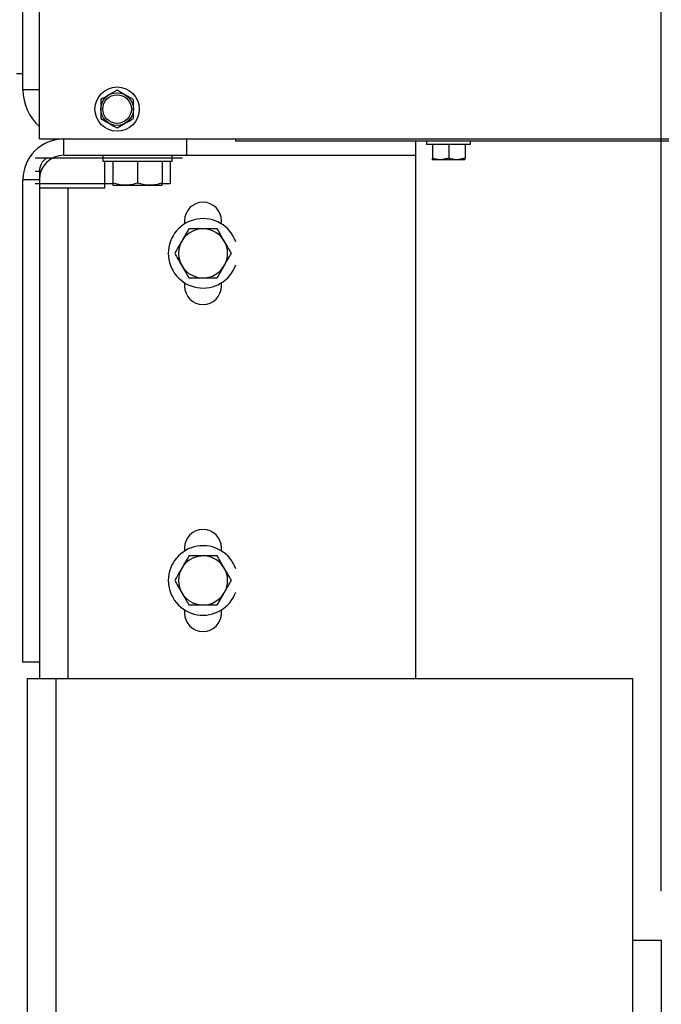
# Model space of a CAD drawing. Header units: inches. Extents: x 218.9 to 312.4, y 214.8 to 247.8.
# Tile 296 of 319: x 275.5 to 276.1, y 243.2 to 244.1. Entities that reach past the tile are written whole.
import ezdxf

# ---------------------------------------------------------------- set-up
doc = ezdxf.new("R2010")
doc.units = ezdxf.units.IN
doc.header["$LTSCALE"] = 0.25
doc.header["$MEASUREMENT"] = 0
doc.layers.add('ANNOTATIONS', color=1, linetype='Continuous')
doc.layers.add('MOTOR LH', color=7, linetype='Continuous')
doc.styles.add('ARIAL', font='arial.ttf', dxfattribs={"height": 0.09375})
doc.dimstyles.new('STANDARD$0', dxfattribs={"dimtxt": 0.09375, "dimasz": 0.09375, "dimexe": 0.03125, "dimexo": 0.046875, "dimgap": 0.09, "dimtad": 0, "dimtih": 1, "dimtoh": 1, "dimdec": 4, "dimzin": 0, "dimdsep": 46, "dimtxsty": 'ARIAL', "dimcen": 0.09, "dimadec": 0, "dimazin": 0, "dimtfac": 1, "dimtdec": 4, "dimtofl": 0, "dimtmove": 0, "dimatfit": 1, "dimfxl": 1, "dimtolj": 1, "dimtzin": 0, "dimarcsym": 0})

# ---------------------------------------------------------------- blocks, each defined once
blk = doc.blocks.new('*D90')
at = {"layer": 'ANNOTATIONS', "color": 0, "lineweight": -2, "transparency": 16777216}
for p, q in [((274.63933, 245.24633), (274.63933, 245.53285)), ((276.09173, 243.26104), (276.09173, 245.53285)), ((274.73308, 245.5016), (275.18444, 245.5016)), ((275.99798, 245.5016), (275.54663, 245.5016))]:
    blk.add_line(p, q, dxfattribs=at)
at = {"layer": 'ANNOTATIONS', "color": 0, "transparency": 16777216}
for points in [[(274.73308, 245.51723), (274.73308, 245.48598), (274.63933, 245.5016)], [(275.99798, 245.51723), (275.99798, 245.48598), (276.09173, 245.5016)]]:
    blk.add_solid(points, dxfattribs=at)
at = {"layer": 'defpoints', "color": 0, "transparency": 16777216}
for p in [(274.63933, 245.5016), (274.63933, 245.19945), (276.09173, 243.21417)]:
    blk.add_point(p, dxfattribs=at)
at = {"layer": 'ANNOTATIONS', "color": 0, "transparency": 16777216, "insert": (275.36553, 245.5016), "char_height": 0.09375, "attachment_point": 5, "style": 'ARIAL'}
blk.add_mtext('\\A1;25"', dxfattribs=at)
blk = doc.blocks.new('*D92')
at = {"layer": 'ANNOTATIONS', "color": 0, "lineweight": -2, "transparency": 16777216}
for p, q in [((274.74798, 244.56957), (274.74798, 245.2307)), ((276.09173, 243.26104), (276.09173, 245.2307)), ((274.84173, 245.19945), (275.12954, 245.19945)), ((275.99798, 245.19945), (275.71018, 245.19945))]:
    blk.add_line(p, q, dxfattribs=at)
at = {"layer": 'ANNOTATIONS', "color": 0, "transparency": 16777216}
for points in [[(274.84173, 245.21508), (274.84173, 245.18383), (274.74798, 245.19945)], [(275.99798, 245.21508), (275.99798, 245.18383), (276.09173, 245.19945)]]:
    blk.add_solid(points, dxfattribs=at)
at = {"layer": 'defpoints', "color": 0, "transparency": 16777216}
for p in [(274.74798, 245.19945), (274.74798, 244.5227), (276.09173, 243.21417)]:
    blk.add_point(p, dxfattribs=at)
at = {"layer": 'ANNOTATIONS', "color": 0, "transparency": 16777216, "insert": (275.41986, 245.19945), "char_height": 0.09375, "attachment_point": 5, "style": 'ARIAL'}
blk.add_mtext('\\A1;21 1/2"', dxfattribs=at)

msp = doc.modelspace()

# ---------------------------------------------------------------- linework, layer by layer
at = {"layer": 'MOTOR LH'}
for p, q in [((275.49798, 243.97979), (275.49798, 244.98185)), ((275.48236, 244.02667), (275.48236, 244.93292)), ((275.47611, 244.04229), (275.48236, 244.04229)), ((275.49798, 244.02667), (275.48236, 244.02667)), ((275.5722, 244.02633), (275.56439, 244.02182)), ((275.58783, 244.01731), (275.58001, 244.02182)), ((275.55658, 243.99927), (275.56439, 243.99476)), ((275.5722, 243.99025), (275.58001, 243.99476)), ((275.49798, 243.97979), (275.68548, 243.97979)), ((275.52142, 243.96417), (275.52142, 243.97979)), ((275.63861, 243.97979), (275.63861, 243.96417)), ((275.68548, 243.97979), (281.49798, 243.97973)), ((275.68548, 243.97774), (275.68548, 243.97979)), ((281.49798, 243.97768), (275.68548, 243.97774)), ((275.85736, 243.46417), (275.85736, 243.97774)), ((275.86748, 243.97774), (275.86748, 243.9743)), ((275.90973, 243.9743), (275.86748, 243.9743)), ((275.8732, 243.9743), (275.8732, 243.96132)), ((275.88904, 243.9743), (275.88904, 243.96132)), ((275.90444, 243.9743), (275.90444, 243.96132)), ((275.90973, 243.9743), (275.90973, 243.97774)), ((275.6347, 243.96141), (275.49408, 243.96141)), ((275.52142, 243.96417), (275.85736, 243.96417)), ((275.55855, 243.96417), (275.55855, 243.95823)), ((275.62492, 243.95823), (275.55855, 243.95823)), ((275.56048, 243.93292), (275.56048, 243.95823)), ((275.56829, 243.95823), (275.56829, 243.93757)), ((275.59173, 243.95823), (275.59173, 243.93757)), ((275.61517, 243.95823), (275.61517, 243.93757)), ((275.62298, 243.95823), (275.62298, 243.93703)), ((275.62492, 243.95823), (275.62492, 243.96417)), ((275.87298, 243.95993), (275.87298, 243.95993)), ((275.90423, 243.95993), (275.87299, 243.95993)), ((275.88904, 243.96132), (275.88112, 243.95993)), ((275.90444, 243.96132), (275.89674, 243.95993)), ((275.90423, 243.95993), (275.90424, 243.95993)), ((275.49798, 243.94855), (275.49408, 243.94855)), ((275.49798, 243.94855), (275.49798, 243.46417)), ((275.48236, 243.47979), (275.48236, 243.94073)), ((275.49798, 243.94073), (275.48236, 243.94073)), ((275.49408, 243.93703), (275.56829, 243.93703)), ((275.61517, 243.93703), (275.62298, 243.93703)), ((275.49798, 243.93292), (275.56048, 243.93292)), ((275.52533, 243.93292), (275.52533, 243.46417)), ((275.56829, 243.93548), (275.61517, 243.93548)), ((275.63665, 243.90167), (275.63665, 243.89859)), ((275.67181, 243.89863), (275.67181, 243.90167)), ((275.63665, 243.84232), (275.63665, 243.83917)), ((275.67181, 243.83917), (275.67181, 243.84229)), ((275.63665, 243.58917), (275.63665, 243.58609)), ((275.67181, 243.58613), (275.67181, 243.58917)), ((275.63665, 243.52982), (275.63665, 243.52667)), ((275.67181, 243.52667), (275.67181, 243.52979)), ((275.49798, 243.47979), (275.48236, 243.47979)), ((275.48626, 243.46417), (275.48626, 240.10354)), ((275.48626, 243.46417), (276.06439, 243.46417)), ((275.51361, 243.46417), (275.51361, 240.10354)), ((276.06439, 243.46417), (276.06439, 240.10348)), ((276.06439, 243.21417), (276.09173, 243.21417)), ((276.09173, 243.21417), (276.09173, 240.10348))]:
    msp.add_line(p, q, dxfattribs=at)
for radius in [0.02112, 0.01563, 0.01367]:
    msp.add_circle((275.5722, 244.00829), radius, dxfattribs=at)
for centre, radius, start, end in [((275.52923, 244.02667), 0.04688, 180, 228.18969), ((275.52142, 243.94073), 0.03906, 90, 180), ((275.52142, 243.94073), 0.02344, 90, 180), ((275.51361, 243.94854), 0.01563, 124.54046, 180), ((275.65423, 243.90167), 0.01758, 0, 180), ((275.65426, 243.87046), 0.03319, 19.52337, 340.47663), ((275.65426, 243.87046), 0.02344, 30, 330.00003), ((275.65426, 243.87046), 0.02344, 330, 30), ((275.65423, 243.83917), 0.01758, 180, 0), ((275.65423, 243.58917), 0.01758, 0, 180), ((275.65426, 243.55796), 0.03319, 19.52337, 340.47663), ((275.65426, 243.55796), 0.02344, 30, 330.00003), ((275.65426, 243.55796), 0.02344, 330, 30), ((275.65423, 243.52667), 0.01758, 180, 0)]:
    msp.add_arc(centre, radius, start, end, dxfattribs=at)
for points, knots in [([(275.56439, 244.02182), (275.5642, 244.02171), (275.56157, 244.02019), (275.55898, 244.0187), (275.55658, 244.01731)], [0, 0, 0, 0, 0.070217, 1, 1, 1, 1]), ([(275.58001, 244.02182), (275.57983, 244.02193), (275.57719, 244.02346), (275.57461, 244.02495), (275.5722, 244.02633)], [0, 0, 0, 0, 0.070217, 1, 1, 1, 1]), ([(275.55658, 244.01731), (275.55658, 244.01655), (275.55658, 244.01361), (275.55658, 244.01056), (275.55658, 244.00829)], [0, 0, 0, 0, 0.257703, 1, 1, 1, 1]), ([(275.58783, 244.00829), (275.58783, 244.01056), (275.58783, 244.01361), (275.58783, 244.01655), (275.58783, 244.01731)], [0, 0, 0, 0, 0.742297, 1, 1, 1, 1]), ([(275.55658, 244.00829), (275.55658, 244.00747), (275.55658, 244.00442), (275.55658, 244.00144), (275.55658, 243.99927)], [0, 0, 0, 0, 0.268793, 1, 1, 1, 1]), ([(275.58783, 243.99927), (275.58783, 244.00144), (275.58783, 244.00442), (275.58783, 244.00747), (275.58783, 244.00829)], [0, 0, 0, 0, 0.731207, 1, 1, 1, 1]), ([(275.56439, 243.99476), (275.56457, 243.99465), (275.56721, 243.99313), (275.5698, 243.99164), (275.5722, 243.99025)], [0, 0, 0, 0, 0.070081, 1, 1, 1, 1]), ([(275.58001, 243.99476), (275.5802, 243.99486), (275.58283, 243.99639), (275.58542, 243.99788), (275.58783, 243.99927)], [0, 0, 0, 0, 0.070217, 1, 1, 1, 1]), ([(275.8732, 243.96132), (275.87318, 243.96111), (275.87311, 243.96029), (275.87304, 243.96008), (275.87299, 243.95993)], [0, 0, 0, 0, 0.257612, 1, 1, 1, 1]), ([(275.88112, 243.95993), (275.88093, 243.95993), (275.87826, 243.95994), (275.87564, 243.96066), (275.8732, 243.96132)], [0, 0, 0, 0, 0.070241, 1, 1, 1, 1]), ([(275.89674, 243.95993), (275.89656, 243.95993), (275.89396, 243.95994), (275.89141, 243.96066), (275.88904, 243.96132)], [0, 0, 0, 0, 0.070277, 1, 1, 1, 1]), ([(275.90423, 243.95993), (275.90428, 243.96008), (275.90435, 243.96029), (275.90442, 243.96111), (275.90444, 243.96132)], [0, 0, 0, 0, 0.742478, 1, 1, 1, 1]), ([(275.58001, 243.93548), (275.57974, 243.93548), (275.57763, 243.9355), (275.57367, 243.93596), (275.5701, 243.93703), (275.56829, 243.93757)], [0, 0, 0, 0, 0.070069, 0.530739, 1, 1, 1, 1]), ([(275.56829, 243.93757), (275.56829, 243.93729), (275.56829, 243.93606), (275.56829, 243.93573), (275.56829, 243.93548)], [0, 0, 0, 0, 0.22938, 1, 1, 1, 1]), ([(275.59173, 243.93757), (275.58983, 243.93699), (275.58599, 243.93581), (275.58202, 243.93559), (275.58001, 243.93548)], [0, 0, 0, 0, 0.495499, 1, 1, 1, 1]), ([(275.60345, 243.93548), (275.60317, 243.93548), (275.60107, 243.9355), (275.5971, 243.93596), (275.59353, 243.93703), (275.59173, 243.93757)], [0, 0, 0, 0, 0.070074, 0.530778, 1, 1, 1, 1]), ([(275.61517, 243.93757), (275.61327, 243.93699), (275.60943, 243.93581), (275.60545, 243.93559), (275.60345, 243.93548)], [0, 0, 0, 0, 0.495426, 1, 1, 1, 1]), ([(275.61517, 243.93548), (275.61517, 243.93573), (275.61517, 243.93606), (275.61517, 243.93729), (275.61517, 243.93757)], [0, 0, 0, 0, 0.77062, 1, 1, 1, 1]), ([(275.64073, 243.89389), (275.63963, 243.89199), (275.63741, 243.88815), (275.63512, 243.88418), (275.63396, 243.88218)], [0, 0, 0, 0, 0.49552, 1, 1, 1, 1]), ([(275.65426, 243.89389), (275.65313, 243.89389), (275.64855, 243.89389), (275.64409, 243.89389), (275.64073, 243.89389)], [0, 0, 0, 0, 0.246252, 1, 1, 1, 1]), ([(275.66779, 243.89389), (275.66678, 243.89389), (275.66237, 243.89389), (275.65779, 243.89389), (275.65426, 243.89389)], [0, 0, 0, 0, 0.22938, 1, 1, 1, 1]), ([(275.67456, 243.88218), (275.6744, 243.88245), (275.67318, 243.88455), (275.67089, 243.88852), (275.66883, 243.89209), (275.66779, 243.89389)], [0, 0, 0, 0, 0.070109, 0.53076, 1, 1, 1, 1]), ([(275.63396, 243.88218), (275.6338, 243.8819), (275.63259, 243.87979), (275.6303, 243.87583), (275.62824, 243.87226), (275.6272, 243.87046)], [0, 0, 0, 0, 0.070069, 0.530739, 1, 1, 1, 1]), ([(275.68132, 243.87046), (275.68023, 243.87236), (275.67801, 243.8762), (275.67572, 243.88017), (275.67456, 243.88218)], [0, 0, 0, 0, 0.495499, 1, 1, 1, 1]), ([(275.6272, 243.87046), (275.6283, 243.86855), (275.63051, 243.86471), (275.63281, 243.86074), (275.63396, 243.85874)], [0, 0, 0, 0, 0.495499, 1, 1, 1, 1]), ([(275.67456, 243.85874), (275.67472, 243.85901), (275.67593, 243.86112), (275.67822, 243.86508), (275.68028, 243.86865), (275.68132, 243.87046)], [0, 0, 0, 0, 0.070069, 0.530739, 1, 1, 1, 1]), ([(275.63396, 243.85874), (275.63412, 243.85846), (275.63534, 243.85636), (275.63763, 243.85239), (275.63969, 243.84882), (275.64073, 243.84702)], [0, 0, 0, 0, 0.070066, 0.530759, 1, 1, 1, 1]), ([(275.66779, 243.84702), (275.66889, 243.84892), (275.67111, 243.85276), (275.6734, 243.85673), (275.67456, 243.85874)], [0, 0, 0, 0, 0.495478, 1, 1, 1, 1]), ([(275.64073, 243.84702), (275.64409, 243.84702), (275.64855, 243.84702), (275.65313, 243.84702), (275.65426, 243.84702)], [0, 0, 0, 0, 0.753748, 1, 1, 1, 1]), ([(275.65426, 243.84702), (275.65779, 243.84702), (275.66237, 243.84702), (275.66678, 243.84702), (275.66779, 243.84702)], [0, 0, 0, 0, 0.77062, 1, 1, 1, 1]), ([(275.64073, 243.58139), (275.63963, 243.57949), (275.63741, 243.57565), (275.63512, 243.57168), (275.63396, 243.56968)], [0, 0, 0, 0, 0.49552, 1, 1, 1, 1]), ([(275.65426, 243.58139), (275.65313, 243.58139), (275.64855, 243.58139), (275.64409, 243.58139), (275.64073, 243.58139)], [0, 0, 0, 0, 0.246252, 1, 1, 1, 1]), ([(275.66779, 243.58139), (275.66678, 243.58139), (275.66237, 243.58139), (275.65779, 243.58139), (275.65426, 243.58139)], [0, 0, 0, 0, 0.22938, 1, 1, 1, 1]), ([(275.67456, 243.56968), (275.6744, 243.56995), (275.67318, 243.57206), (275.67089, 243.57602), (275.66883, 243.57959), (275.66779, 243.58139)], [0, 0, 0, 0, 0.070109, 0.53076, 1, 1, 1, 1]), ([(275.63396, 243.56968), (275.6338, 243.5694), (275.63259, 243.56729), (275.6303, 243.56333), (275.62824, 243.55976), (275.6272, 243.55796)], [0, 0, 0, 0, 0.070069, 0.530739, 1, 1, 1, 1]), ([(275.68132, 243.55796), (275.68023, 243.55986), (275.67801, 243.5637), (275.67572, 243.56767), (275.67456, 243.56968)], [0, 0, 0, 0, 0.495353, 1, 1, 1, 1]), ([(275.6272, 243.55796), (275.6283, 243.55605), (275.63051, 243.55221), (275.63281, 243.54824), (275.63396, 243.54624)], [0, 0, 0, 0, 0.495499, 1, 1, 1, 1]), ([(275.67456, 243.54624), (275.67472, 243.54651), (275.67593, 243.54862), (275.67822, 243.55258), (275.68028, 243.55615), (275.68132, 243.55796)], [0, 0, 0, 0, 0.070069, 0.530739, 1, 1, 1, 1]), ([(275.63396, 243.54624), (275.63412, 243.54596), (275.63534, 243.54386), (275.63763, 243.53989), (275.63969, 243.53632), (275.64073, 243.53452)], [0, 0, 0, 0, 0.070066, 0.530759, 1, 1, 1, 1]), ([(275.66779, 243.53452), (275.66889, 243.53642), (275.67111, 243.54026), (275.6734, 243.54423), (275.67456, 243.54624)], [0, 0, 0, 0, 0.495478, 1, 1, 1, 1]), ([(275.64073, 243.53452), (275.64409, 243.53452), (275.64855, 243.53452), (275.65313, 243.53452), (275.65426, 243.53452)], [0, 0, 0, 0, 0.753748, 1, 1, 1, 1]), ([(275.65426, 243.53452), (275.65779, 243.53452), (275.66237, 243.53452), (275.66678, 243.53452), (275.66779, 243.53452)], [0, 0, 0, 0, 0.77062, 1, 1, 1, 1])]:
    msp.add_open_spline(points, degree=3, knots=knots, dxfattribs=at)

# ---------------------------------------------------------------- dimensions: what is measured, and where the dimension line sits
at = {"layer": 'ANNOTATIONS'}
dim = msp.add_linear_dim(base=(274.63933, 245.5016), p1=(276.09173, 243.21417), p2=(274.63933, 245.19945), text='25"', dimstyle='STANDARD$0', dxfattribs=at)
dim.commit()
dim.dimension.update_dxf_attribs({"geometry": '*D90', "text_midpoint": (275.36553, 245.5016), "dimtype": 160})
dim = msp.add_linear_dim(base=(274.74798, 245.19945), p1=(276.09173, 243.21417), p2=(274.74798, 244.5227), text='21 1/2"', dimstyle='STANDARD$0', dxfattribs=at)
dim.commit()
dim.dimension.update_dxf_attribs({"geometry": '*D92', "text_midpoint": (275.41986, 245.19945)})

doc.saveas('drawing.dxf')
